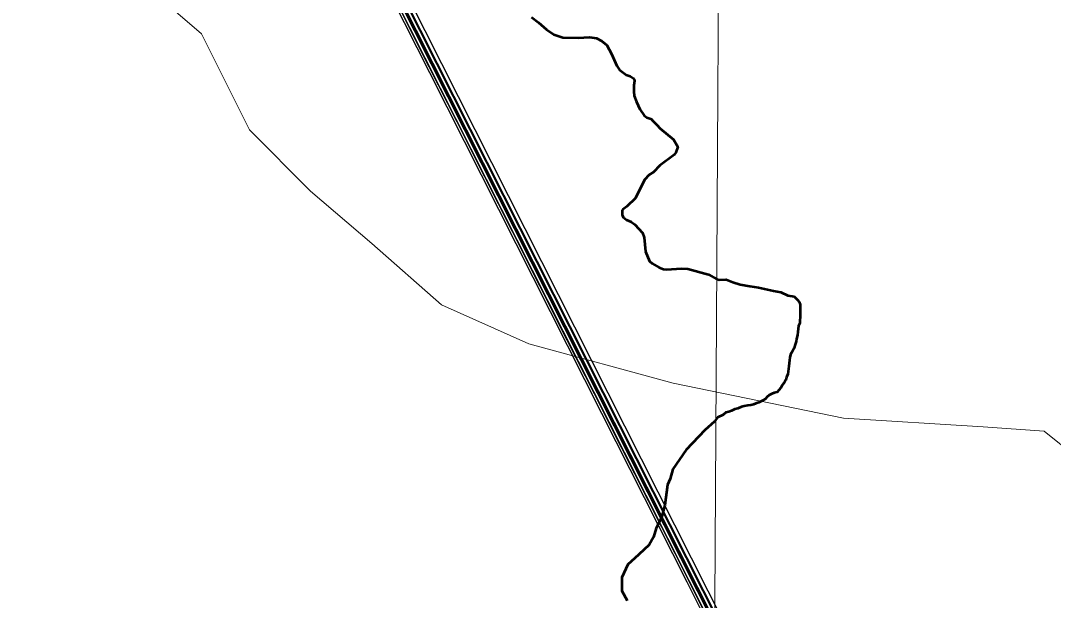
# Model space of a CAD drawing. Extents: x -1643653 to 4543381, y 1624270 to 13878484.
# Drawn here: x 812282 to 814225, y 9011611 to 9012702 of the extents above; entities that cross this region are included whole.
import ezdxf

# ---------------------------------------------------------------- set-up
doc = ezdxf.new("R2010")
doc.units = 0
doc.header["$LTSCALE"] = 200
doc.layers.add('1', color=7, linetype='Continuous', lineweight=13)
doc.layers.add('27', color=7, linetype='Continuous', lineweight=53)
doc.layers.add('49', color=7, linetype='Continuous')

msp = doc.modelspace()

# ---------------------------------------------------------------- linework, layer by layer
at = {"layer": '1'}
for points in [[(813659.3, 9024059.6), (813615.1, 9016183), (813580.5, 9010330.8)], [(812498.9, 9012783.7), (812622.2, 9012676.9), (812712.5, 9012496), (812827.5, 9012381), (812942.6, 9012282.3), (813074, 9012167.2), (813238.3, 9012093.3), (813509.4, 9012019.3), (813829.8, 9011953.5), (814092.7, 9011937.1), (814207.7, 9011928.9), (814268.2, 9011880.1)], [(812498.9, 9012783.7), (812622.2, 9012676.9), (812712.5, 9012496), (812827.5, 9012381), (812942.6, 9012282.3), (813074, 9012167.2), (813238.3, 9012093.3), (813509.4, 9012019.3), (813829.8, 9011953.5), (814092.7, 9011937.1), (814207.7, 9011928.9), (814268.2, 9011880.1)]]:
    msp.add_lwpolyline(points, dxfattribs=at)
at = {"layer": '1', "lineweight": 53}
for points in [[(813243.1, 9012708.2), (813256.6, 9012698), (813271.1, 9012684.9), (813285.2, 9012675.6), (813302, 9012670), (813331.2, 9012669.6), (813352, 9012670.4), (813365.7, 9012668.7), (813374.9, 9012663.7), (813384.8, 9012655.8), (813393.9, 9012639.6), (813403.4, 9012616.7), (813409, 9012609.3), (813421, 9012600.1), (813428.6, 9012597.2), (813434.3, 9012593.6), (813436.1, 9012591.3), (813436.9, 9012588.2), (813435.7, 9012579.6), (813435.4, 9012568.6), (813436.5, 9012560.1), (813440.6, 9012548.9), (813447.1, 9012534.9), (813454.9, 9012523.1), (813460.1, 9012519.2), (813469.3, 9012516.3), (813469.8, 9012515), (813479, 9012506), (813485.3, 9012498.5), (813510, 9012477.8), (813518.5, 9012464), (813514.9, 9012453.9), (813511.4, 9012449.3), (813484.6, 9012429.3), (813472.9, 9012416.6), (813464.8, 9012411.6), (813456, 9012402.3), (813438.9, 9012367.7), (813422.6, 9012351.7), (813414.9, 9012346.1), (813413.8, 9012344.2), (813413.6, 9012336.3), (813415.3, 9012332.1), (813421.9, 9012327.1), (813430.7, 9012323), (813437.5, 9012318.1), (813452.2, 9012302.3), (813455.1, 9012293.6), (813457.6, 9012267.4), (813465.2, 9012249), (813469.9, 9012244.9), (813483, 9012237.2), (813491.3, 9012234.2), (813497, 9012233.3), (813525.5, 9012235), (813537.3, 9012234.5), (813575.9, 9012223.7), (813591.6, 9012215.4)], [(813591.6, 9012215.4), (813596.1, 9012214), (813596.1, 9012214), (813609.4, 9012214.5), (813609.4, 9012214.5), (813609.4, 9012214.5), (813621.6, 9012209.6)], [(813621.6, 9012209.6), (813635.4, 9012205.1), (813635.4, 9012205.1), (813635.4, 9012205.1), (813635.4, 9012205.1), (813653.8, 9012202.3), (813653.8, 9012202.3), (813653.8, 9012202.3), (813670.4, 9012199.6), (813670.4, 9012199.6), (813670.4, 9012199.6), (813698.2, 9012193.5), (813698.2, 9012193.5), (813698.2, 9012193.5), (813698.2, 9012193.5), (813712, 9012190.7), (813712, 9012190.7), (813712, 9012190.7), (813725.3, 9012184.6), (813737, 9012182.4), (813743.8, 9012176.5), (813746.8, 9012172.4), (813748.8, 9012167.3), (813748.8, 9012162.2), (813748.8, 9012156.1), (813748.2, 9012149.5), (813748.2, 9012142.9), (813747.6, 9012137.8), (813747.6, 9012132.2), (813745.5, 9012127.6), (813745, 9012122), (813744.4, 9012115.9), (813743.3, 9012109.8), (813741.8, 9012103.2), (813740.7, 9012098.1), (813738.6, 9012090.5), (813737.1, 9012085.4), (813734, 9012079.8), (813730.4, 9012073.7), (813728.8, 9012067.6), (813728.3, 9012062.5), (813726.9, 9012051.5)], [(813726.9, 9012051.5), (813726.1, 9012041.6), (813725, 9012036.6), (813723, 9012031), (813721.4, 9012025.9), (813718.3, 9012020.3), (813714.7, 9012015.7), (813712.2, 9012010.7), (813708.6, 9012006.6), (813705, 9012002.6), (813699.9, 9012001.1), (813695.3, 9011999.1), (813690.2, 9011997), (813686.6, 9011993.5), (813683, 9011990), (813676.9, 9011986.4), (813670.8, 9011982.9), (813665.2, 9011981.4), (813660.6, 9011979.4), (813655.5, 9011977.9), (813649.9, 9011977.4), (813643.2, 9011976), (813638.2, 9011975), (813631, 9011972), (813625.4, 9011970.5), (813619.3, 9011967.4), (813614.2, 9011965.4), (813608.6, 9011964), (813603.5, 9011959.9), (813593.3, 9011954.9), (813587.3, 9011947.4)], [(813587.3, 9011947.4), (813569, 9011930.8), (813534.1, 9011894.3), (813509.2, 9011857.8), (813504.2, 9011839.5), (813499.2, 9011827.9), (813494.2, 9011789.7), (813487.6, 9011766.4), (813477.6, 9011746.5), (813472.6, 9011729.9), (813464.3, 9011715), (813444.9, 9011697.2), (813444.4, 9011696.7)], [(813444.4, 9011696.7), (813424.5, 9011678.4), (813412.8, 9011653.5), (813412.8, 9011628.6), (813422.8, 9011610.3)]]:
    msp.add_lwpolyline(points, dxfattribs=at)
at = {"layer": '1', "lineweight": 25}
msp.add_spline([(814781, 9009175.5), (814787.2, 9009173.4), (814796.9, 9009173.4), (814799.4, 9009172.4), (814805.1, 9009174.5), (814805.6, 9009176.5), (814811.7, 9009179.5), (814811.7, 9009179.5), (814801.5, 9009181), (814790.7, 9009181.5), (814784.1, 9009183.1), (814777.4, 9009185.1), (814778.4, 9009175.5)], degree=3, dxfattribs=at)
at = {"layer": '27', "lineweight": 13}
msp.add_lwpolyline([(812498.9, 9012783.7), (812622.2, 9012676.9), (812712.5, 9012496), (812827.5, 9012381), (812942.6, 9012282.3), (813074, 9012167.2), (813238.3, 9012093.3), (813509.4, 9012019.3), (813829.8, 9011953.5), (814092.7, 9011937.1), (814207.7, 9011928.9), (814268.2, 9011880.1)], dxfattribs=at)

# ---------------------------------------------------------------- texts
at = {"layer": '49', "width": 0.9}
msp.add_text('R I O   S Ã O   F R A N C I S C O', height=500, rotation=332.036, dxfattribs=at).set_placement((805339.6, 9013807.5))

doc.saveas('drawing.dxf')
